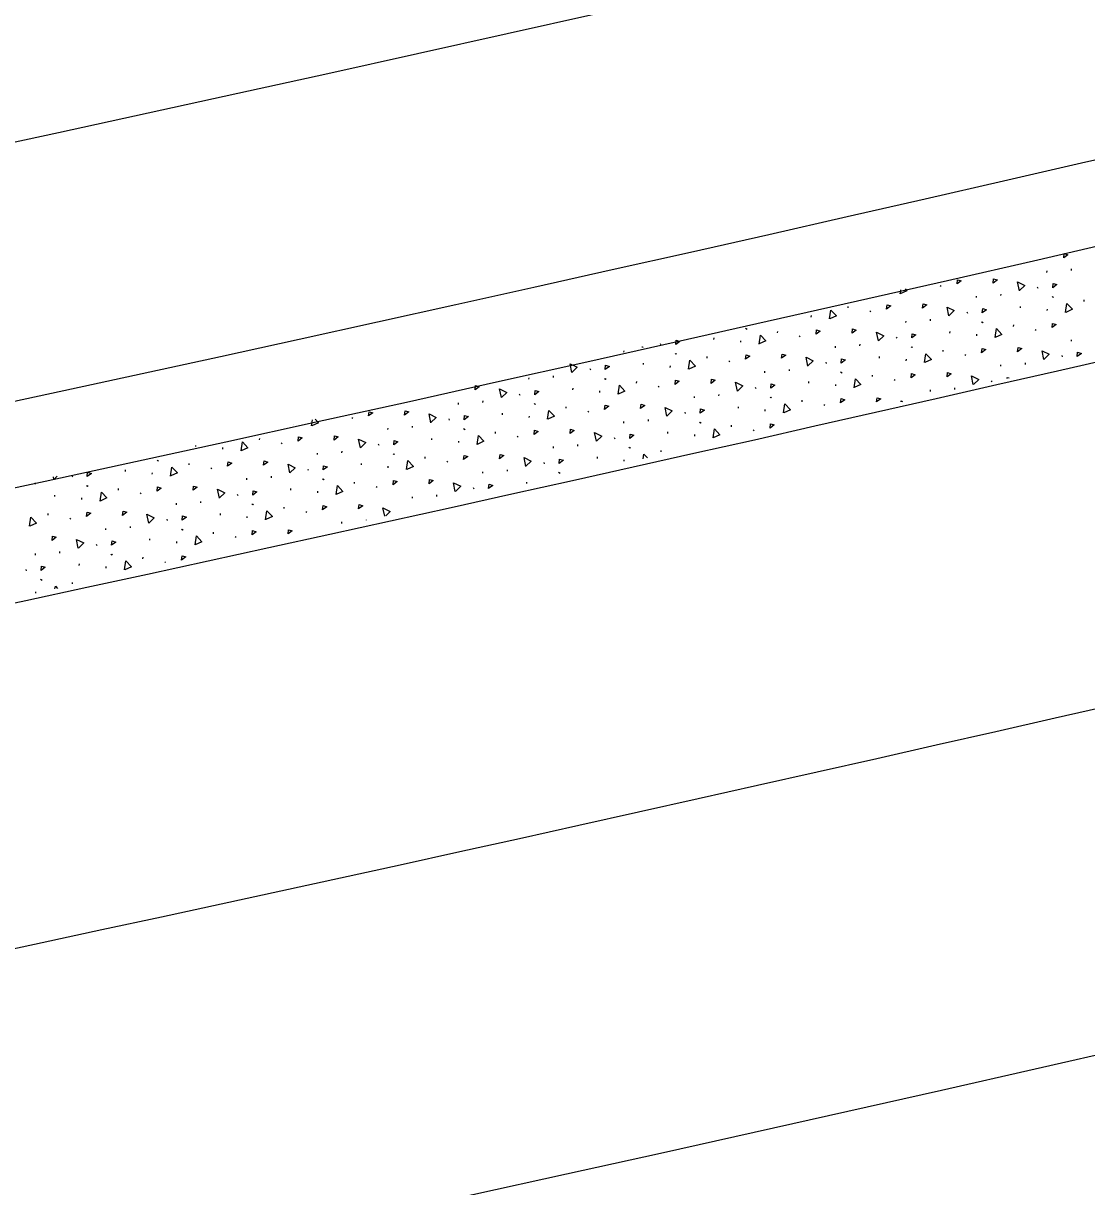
# Model space of a CAD drawing. Extents: x 2338610 to 2351914, y 366540 to 376484.
# Drawn here: x 2348142.97 to 2348180.75, y 367512.04 to 367553.36 of the extents above; entities that cross this region are included whole.
import ezdxf

# ---------------------------------------------------------------- set-up
doc = ezdxf.new("R2010")
doc.units = 0
for name, color, linetype in [('RD_HC_Cl', 7, 'Continuous'), ('RD_PD_ConcMed', 7, 'Continuous'), ('RD_PD_Final_LnLine', 7, 'Continuous')]:
    doc.layers.add(name, color=color, linetype=linetype)

msp = doc.modelspace()

# ---------------------------------------------------------------- linework, layer by layer
at = {"layer": 'RD_HC_Cl'}
msp.add_arc((2347533.93, 370355.677), 2880.79, 281.440729, 295.940729, dxfattribs=at)
at = {"layer": 'RD_PD_ConcMed'}
for p, q in [((2348179.335, 367544.51), (2348179.339, 367544.565)), ((2348180.206, 367544.579), (2348180.21, 367544.633)), ((2348174.121, 367543.75), (2348174.141, 367543.89)), ((2348175.549, 367544.041), (2348175.581, 367544.017)), ((2348178.991, 367543.998), (2348179.013, 367543.953)), ((2348176.83, 367543.619), (2348176.835, 367543.673)), ((2348177.702, 367543.687), (2348177.706, 367543.742)), ((2348179.517, 367543.65), (2348179.55, 367543.626)), ((2348179.543, 367543.646), (2348179.575, 367543.622)), ((2348180.655, 367543.483), (2348180.659, 367543.537)), ((2348172.272, 367543.251), (2348172.276, 367543.306)), ((2348173.044, 367543.149), (2348173.077, 367543.125)), ((2348176.487, 367543.107), (2348176.509, 367543.062)), ((2348178.393, 367543.25), (2348178.397, 367543.305)), ((2348179.347, 367543.153), (2348179.351, 367543.207)), ((2348170.963, 367542.921), (2348170.968, 367542.976)), ((2348174.326, 367542.728), (2348174.33, 367542.782)), ((2348175.197, 367542.796), (2348175.201, 367542.85)), ((2348177.013, 367542.759), (2348177.045, 367542.735)), ((2348177.038, 367542.754), (2348177.07, 367542.73)), ((2348178.15, 367542.591), (2348178.155, 367542.646)), ((2348168.629, 367542.527), (2348168.661, 367542.504)), ((2348168.654, 367542.523), (2348168.687, 367542.499)), ((2348169.767, 367542.36), (2348169.771, 367542.415)), ((2348170.54, 367542.258), (2348170.572, 367542.234)), ((2348173.982, 367542.216), (2348174.004, 367542.171)), ((2348175.888, 367542.359), (2348175.893, 367542.413)), ((2348176.842, 367542.261), (2348176.846, 367542.316)), ((2348178.923, 367542.489), (2348178.955, 367542.465)), ((2348164.964, 367541.846), (2348164.96, 367541.863)), ((2348164.99, 367541.87), (2348164.968, 367541.849)), ((2348165.599, 367541.984), (2348165.621, 367541.939)), ((2348167.505, 367542.127), (2348167.509, 367542.182)), ((2348168.459, 367542.03), (2348168.463, 367542.085)), ((2348171.821, 367541.836), (2348171.825, 367541.891)), ((2348172.692, 367541.905), (2348172.696, 367541.959)), ((2348174.508, 367541.868), (2348174.54, 367541.844)), ((2348174.533, 367541.863), (2348174.565, 367541.839)), ((2348180.204, 367542.068), (2348180.209, 367542.122)), ((2348164.309, 367541.673), (2348164.312, 367541.72)), ((2348166.125, 367541.636), (2348166.157, 367541.612)), ((2348166.15, 367541.632), (2348166.182, 367541.608)), ((2348167.262, 367541.469), (2348167.266, 367541.523)), ((2348173.384, 367541.467), (2348173.388, 367541.522)), ((2348174.337, 367541.37), (2348174.342, 367541.425)), ((2348175.646, 367541.7), (2348175.65, 367541.755)), ((2348176.418, 367541.598), (2348176.45, 367541.574)), ((2348179.861, 367541.556), (2348179.883, 367541.511)), ((2348163.094, 367541.093), (2348163.116, 367541.048)), ((2348165, 367541.236), (2348165.005, 367541.291)), ((2348165.954, 367541.139), (2348165.958, 367541.193)), ((2348168.035, 367541.367), (2348168.067, 367541.343)), ((2348169.316, 367540.945), (2348169.32, 367540.999)), ((2348170.187, 367541.013), (2348170.191, 367541.068)), ((2348171.477, 367541.324), (2348171.499, 367541.279)), ((2348172.003, 367540.976), (2348172.035, 367540.952)), ((2348172.028, 367540.972), (2348172.06, 367540.948)), ((2348177.7, 367541.176), (2348177.704, 367541.231)), ((2348178.571, 367541.245), (2348178.575, 367541.299)), ((2348160.933, 367540.714), (2348160.937, 367540.768)), ((2348161.804, 367540.782), (2348161.808, 367540.836)), ((2348163.62, 367540.745), (2348163.652, 367540.721)), ((2348163.645, 367540.74), (2348163.677, 367540.716)), ((2348164.758, 367540.577), (2348164.762, 367540.632)), ((2348170.879, 367540.576), (2348170.883, 367540.631)), ((2348173.141, 367540.809), (2348173.145, 367540.863)), ((2348173.914, 367540.707), (2348173.946, 367540.683)), ((2348177.356, 367540.664), (2348177.375, 367540.626)), ((2348160.589, 367540.202), (2348160.611, 367540.157)), ((2348162.496, 367540.345), (2348162.5, 367540.399)), ((2348163.449, 367540.247), (2348163.453, 367540.302)), ((2348165.53, 367540.475), (2348165.562, 367540.451)), ((2348167.683, 367540.122), (2348167.687, 367540.177)), ((2348168.973, 367540.433), (2348168.994, 367540.388)), ((2348171.833, 367540.479), (2348171.837, 367540.533)), ((2348175.195, 367540.285), (2348175.199, 367540.339)), ((2348176.066, 367540.353), (2348176.07, 367540.408)), ((2348158.428, 367539.822), (2348158.432, 367539.877)), ((2348159.299, 367539.891), (2348159.303, 367539.945)), ((2348161.115, 367539.854), (2348161.147, 367539.83)), ((2348161.14, 367539.849), (2348161.172, 367539.825)), ((2348162.253, 367539.686), (2348162.257, 367539.741)), ((2348166.812, 367540.054), (2348166.816, 367540.108)), ((2348168.374, 367539.685), (2348168.378, 367539.739)), ((2348169.499, 367540.085), (2348169.531, 367540.061)), ((2348169.524, 367540.08), (2348169.556, 367540.056)), ((2348170.636, 367539.918), (2348170.64, 367539.972)), ((2348171.409, 367539.815), (2348171.441, 367539.792)), ((2348154.642, 367539.353), (2348154.674, 367539.329)), ((2348159.991, 367539.453), (2348159.995, 367539.508)), ((2348160.945, 367539.356), (2348160.949, 367539.411)), ((2348163.025, 367539.584), (2348163.058, 367539.56)), ((2348166.468, 367539.542), (2348166.49, 367539.497)), ((2348169.328, 367539.587), (2348169.332, 367539.642)), ((2348152.561, 367539.125), (2348152.561, 367539.127)), ((2348153.214, 367539.062), (2348153.245, 367539.278)), ((2348155.923, 367538.931), (2348155.928, 367538.985)), ((2348156.794, 367538.999), (2348156.799, 367539.054)), ((2348158.084, 367539.31), (2348158.106, 367539.265)), ((2348158.61, 367538.962), (2348158.642, 367538.938)), ((2348158.636, 367538.958), (2348158.668, 367538.934)), ((2348164.307, 367539.162), (2348164.311, 367539.217)), ((2348165.178, 367539.231), (2348165.182, 367539.285)), ((2348166.994, 367539.194), (2348167.026, 367539.17)), ((2348167.019, 367539.189), (2348167.051, 367539.165)), ((2348168.131, 367539.026), (2348168.136, 367539.081)), ((2348168.904, 367538.924), (2348168.936, 367538.9)), ((2348151.365, 367538.564), (2348151.369, 367538.618)), ((2348157.486, 367538.562), (2348157.49, 367538.617)), ((2348158.44, 367538.465), (2348158.444, 367538.519)), ((2348159.748, 367538.795), (2348159.752, 367538.849)), ((2348160.521, 367538.693), (2348160.553, 367538.669)), ((2348163.963, 367538.65), (2348163.985, 367538.605)), ((2348165.87, 367538.794), (2348165.874, 367538.848)), ((2348166.823, 367538.696), (2348166.827, 367538.751)), ((2348149.103, 367538.331), (2348149.105, 367538.364)), ((2348150.056, 367538.233), (2348150.061, 367538.288)), ((2348152.137, 367538.461), (2348152.169, 367538.438)), ((2348153.419, 367538.04), (2348153.423, 367538.094)), ((2348154.29, 367538.108), (2348154.294, 367538.163)), ((2348155.58, 367538.419), (2348155.602, 367538.374)), ((2348161.802, 367538.271), (2348161.806, 367538.326)), ((2348162.673, 367538.339), (2348162.677, 367538.394)), ((2348164.489, 367538.302), (2348164.521, 367538.278)), ((2348164.514, 367538.298), (2348164.546, 367538.274)), ((2348165.627, 367538.135), (2348165.631, 367538.189)), ((2348147.722, 367537.84), (2348147.754, 367537.816)), ((2348147.747, 367537.835), (2348147.78, 367537.811)), ((2348148.86, 367537.672), (2348148.864, 367537.727)), ((2348154.981, 367537.671), (2348154.986, 367537.725)), ((2348156.106, 367538.071), (2348156.138, 367538.047)), ((2348156.131, 367538.066), (2348156.163, 367538.042)), ((2348157.243, 367537.904), (2348157.247, 367537.958)), ((2348158.016, 367537.802), (2348158.048, 367537.778)), ((2348161.458, 367537.759), (2348161.48, 367537.714)), ((2348163.365, 367537.902), (2348163.369, 367537.957)), ((2348164.318, 367537.805), (2348164.323, 367537.859)), ((2348144.179, 367537.277), (2348144.061, 367537.161)), ((2348144.692, 367537.296), (2348144.714, 367537.251)), ((2348146.598, 367537.439), (2348146.602, 367537.494)), ((2348147.552, 367537.342), (2348147.556, 367537.397)), ((2348149.633, 367537.57), (2348149.665, 367537.546)), ((2348151.785, 367537.217), (2348151.789, 367537.271)), ((2348153.075, 367537.528), (2348153.097, 367537.483)), ((2348155.935, 367537.574), (2348155.939, 367537.628)), ((2348159.297, 367537.38), (2348159.301, 367537.434)), ((2348160.168, 367537.448), (2348160.173, 367537.503)), ((2348161.984, 367537.411), (2348162.016, 367537.387)), ((2348162.009, 367537.406), (2348162.042, 367537.383)), ((2348143.402, 367536.985), (2348143.406, 367537.04)), ((2348144.057, 367537.158), (2348144.039, 367537.246)), ((2348145.218, 367536.948), (2348145.25, 367536.924)), ((2348145.243, 367536.944), (2348145.275, 367536.92)), ((2348150.914, 367537.148), (2348150.918, 367537.203)), ((2348153.601, 367537.18), (2348153.633, 367537.156)), ((2348153.626, 367537.175), (2348153.658, 367537.151)), ((2348154.739, 367537.012), (2348154.743, 367537.067)), ((2348155.511, 367536.91), (2348155.543, 367536.886)), ((2348158.954, 367536.868), (2348158.976, 367536.823)), ((2348160.86, 367537.011), (2348160.864, 367537.065)), ((2348144.093, 367536.548), (2348144.097, 367536.603)), ((2348145.047, 367536.451), (2348145.051, 367536.505)), ((2348146.355, 367536.781), (2348146.359, 367536.835)), ((2348147.128, 367536.679), (2348147.16, 367536.655)), ((2348150.57, 367536.637), (2348150.592, 367536.591)), ((2348152.477, 367536.78), (2348152.481, 367536.834)), ((2348153.43, 367536.682), (2348153.434, 367536.737)), ((2348156.793, 367536.488), (2348156.797, 367536.543)), ((2348157.664, 367536.557), (2348157.668, 367536.611)), ((2348148.409, 367536.257), (2348148.413, 367536.312)), ((2348149.28, 367536.325), (2348149.284, 367536.38)), ((2348151.096, 367536.288), (2348151.128, 367536.264)), ((2348151.121, 367536.284), (2348151.153, 367536.26)), ((2348152.234, 367536.121), (2348152.238, 367536.175)), ((2348153.007, 367536.019), (2348153.039, 367535.995)), ((2348143.85, 367535.89), (2348143.855, 367535.944)), ((2348144.623, 367535.788), (2348144.655, 367535.764)), ((2348148.065, 367535.745), (2348148.087, 367535.7)), ((2348149.972, 367535.888), (2348149.976, 367535.943)), ((2348150.926, 367535.791), (2348150.93, 367535.845)), ((2348154.288, 367535.597), (2348154.292, 367535.652)), ((2348155.163, 367535.716), (2348155.163, 367535.72)), ((2348145.904, 367535.366), (2348145.909, 367535.42)), ((2348146.776, 367535.434), (2348146.78, 367535.489)), ((2348148.591, 367535.397), (2348148.624, 367535.373)), ((2348148.617, 367535.393), (2348148.649, 367535.369)), ((2348149.729, 367535.23), (2348149.733, 367535.284)), ((2348145.561, 367534.854), (2348145.583, 367534.809)), ((2348147.467, 367534.997), (2348147.471, 367535.051)), ((2348148.421, 367534.9), (2348148.425, 367534.954)), ((2348150.502, 367535.128), (2348150.534, 367535.104)), ((2348143.4, 367534.474), (2348143.404, 367534.529)), ((2348144.271, 367534.543), (2348144.275, 367534.597)), ((2348146.087, 367534.506), (2348146.119, 367534.482)), ((2348146.112, 367534.501), (2348146.144, 367534.477)), ((2348147.224, 367534.338), (2348147.229, 367534.393)), ((2348143.056, 367533.963), (2348143.078, 367533.917)), ((2348144.962, 367534.106), (2348144.967, 367534.16)), ((2348145.916, 367534.008), (2348145.92, 367534.063)), ((2348147.997, 367534.236), (2348148.029, 367534.212)), ((2348143.582, 367533.614), (2348143.614, 367533.59)), ((2348143.607, 367533.61), (2348143.639, 367533.586)), ((2348143.412, 367533.119), (2348143.416, 367533.171)), ((2348144.72, 367533.447), (2348144.724, 367533.502))]:
    msp.add_line(p, q, dxfattribs=at)
for points in [[(2348179.931, 367545.025), (2348179.947, 367545.179), (2348180.079, 367545.137), (2348179.931, 367545.025)], [(2348177.426, 367544.134), (2348177.442, 367544.287), (2348177.575, 367544.246), (2348177.426, 367544.134)], [(2348174.302, 367543.925), (2348174.364, 367543.861), (2348174.126, 367543.752)], [(2348176.147, 367544.1), (2348176.163, 367544.253), (2348176.295, 367544.212), (2348176.147, 367544.1)], [(2348178.357, 367543.86), (2348178.292, 367544.173), (2348178.548, 367544.046), (2348178.361, 367543.863)], [(2348179.541, 367543.965), (2348179.557, 367544.118), (2348179.69, 367544.077), (2348179.541, 367543.965)], [(2348171.616, 367542.859), (2348171.662, 367543.176), (2348171.86, 367542.969), (2348171.621, 367542.861)], [(2348173.642, 367543.209), (2348173.658, 367543.362), (2348173.791, 367543.321), (2348173.642, 367543.209)], [(2348174.921, 367543.243), (2348174.937, 367543.396), (2348175.07, 367543.355), (2348174.921, 367543.243)], [(2348175.852, 367542.968), (2348175.787, 367543.282), (2348176.043, 367543.155), (2348175.856, 367542.972)], [(2348177.036, 367543.074), (2348177.053, 367543.227), (2348177.185, 367543.185), (2348177.036, 367543.074)], [(2348179.999, 367543.09), (2348180.046, 367543.407), (2348180.243, 367543.201), (2348180.005, 367543.092)], [(2348179.52, 367542.549), (2348179.537, 367542.702), (2348179.669, 367542.661), (2348179.52, 367542.549)], [(2348169.111, 367541.968), (2348169.158, 367542.285), (2348169.355, 367542.078), (2348169.117, 367541.97)], [(2348171.137, 367542.317), (2348171.153, 367542.471), (2348171.286, 367542.429), (2348171.137, 367542.317)], [(2348172.416, 367542.352), (2348172.433, 367542.505), (2348172.565, 367542.463), (2348172.416, 367542.352)], [(2348173.347, 367542.077), (2348173.283, 367542.391), (2348173.539, 367542.264), (2348173.352, 367542.08)], [(2348174.532, 367542.182), (2348174.548, 367542.335), (2348174.68, 367542.294), (2348174.532, 367542.182)], [(2348177.495, 367542.199), (2348177.541, 367542.516), (2348177.738, 367542.309), (2348177.5, 367542.201)], [(2348166.148, 367541.951), (2348166.164, 367542.104), (2348166.297, 367542.063), (2348166.148, 367541.951)], [(2348177.016, 367541.658), (2348177.032, 367541.811), (2348177.164, 367541.769), (2348177.016, 367541.658)], [(2348178.295, 367541.692), (2348178.311, 367541.845), (2348178.444, 367541.803), (2348178.295, 367541.692)], [(2348166.607, 367541.076), (2348166.653, 367541.393), (2348166.85, 367541.187), (2348166.612, 367541.078)], [(2348168.632, 367541.426), (2348168.649, 367541.579), (2348168.781, 367541.538), (2348168.632, 367541.426)], [(2348169.912, 367541.46), (2348169.928, 367541.613), (2348170.06, 367541.572), (2348169.912, 367541.46)], [(2348170.843, 367541.186), (2348170.778, 367541.499), (2348171.034, 367541.372), (2348170.847, 367541.189)], [(2348172.027, 367541.291), (2348172.043, 367541.444), (2348172.176, 367541.403), (2348172.027, 367541.291)], [(2348174.99, 367541.308), (2348175.036, 367541.625), (2348175.234, 367541.418), (2348174.995, 367541.31)], [(2348179.226, 367541.417), (2348179.161, 367541.731), (2348179.417, 367541.604), (2348179.23, 367541.421)], [(2348180.41, 367541.522), (2348180.426, 367541.675), (2348180.559, 367541.634), (2348180.41, 367541.522)], [(2348162.459, 367540.954), (2348162.394, 367541.268), (2348162.651, 367541.141), (2348162.464, 367540.958)], [(2348163.643, 367541.06), (2348163.66, 367541.213), (2348163.792, 367541.171), (2348163.643, 367541.06)], [(2348166.128, 367540.535), (2348166.144, 367540.688), (2348166.276, 367540.647), (2348166.128, 367540.535)], [(2348167.407, 367540.569), (2348167.423, 367540.722), (2348167.556, 367540.681), (2348167.407, 367540.569)], [(2348168.338, 367540.294), (2348168.273, 367540.608), (2348168.529, 367540.481), (2348168.342, 367540.298)], [(2348172.485, 367540.416), (2348172.532, 367540.733), (2348172.729, 367540.527), (2348172.49, 367540.418)], [(2348174.511, 367540.766), (2348174.527, 367540.919), (2348174.66, 367540.878), (2348174.511, 367540.766)], [(2348175.79, 367540.8), (2348175.806, 367540.953), (2348175.939, 367540.912), (2348175.79, 367540.8)], [(2348176.721, 367540.526), (2348176.656, 367540.839), (2348176.913, 367540.713), (2348176.726, 367540.529)], [(2348177.918, 367540.746), (2348177.922, 367540.784), (2348177.991, 367540.762)], [(2348159.024, 367540.338), (2348159.04, 367540.491), (2348159.172, 367540.449), (2348159.024, 367540.338)], [(2348159.955, 367540.063), (2348159.89, 367540.377), (2348160.146, 367540.25), (2348159.959, 367540.066)], [(2348161.139, 367540.168), (2348161.155, 367540.321), (2348161.287, 367540.28), (2348161.139, 367540.168)], [(2348164.102, 367540.185), (2348164.148, 367540.502), (2348164.345, 367540.295), (2348164.107, 367540.187)], [(2348169.522, 367540.4), (2348169.538, 367540.553), (2348169.671, 367540.511), (2348169.522, 367540.4)], [(2348163.623, 367539.644), (2348163.639, 367539.797), (2348163.772, 367539.755), (2348163.623, 367539.644)], [(2348164.902, 367539.678), (2348164.918, 367539.831), (2348165.051, 367539.789), (2348164.902, 367539.678)], [(2348169.981, 367539.525), (2348170.027, 367539.842), (2348170.224, 367539.635), (2348169.986, 367539.527)], [(2348172.006, 367539.875), (2348172.023, 367540.028), (2348172.155, 367539.987), (2348172.006, 367539.875)], [(2348173.286, 367539.909), (2348173.302, 367540.062), (2348173.434, 367540.021), (2348173.286, 367539.909)], [(2348174.159, 367539.915), (2348174.152, 367539.948), (2348174.2, 367539.924)], [(2348155.24, 367539.412), (2348155.256, 367539.565), (2348155.388, 367539.524), (2348155.24, 367539.412)], [(2348156.519, 367539.446), (2348156.535, 367539.599), (2348156.667, 367539.558), (2348156.519, 367539.446)], [(2348157.45, 367539.172), (2348157.385, 367539.485), (2348157.641, 367539.359), (2348157.454, 367539.175)], [(2348158.634, 367539.277), (2348158.65, 367539.43), (2348158.783, 367539.389), (2348158.634, 367539.277)], [(2348161.597, 367539.294), (2348161.643, 367539.611), (2348161.841, 367539.404), (2348161.602, 367539.296)], [(2348165.833, 367539.403), (2348165.768, 367539.717), (2348166.024, 367539.59), (2348165.838, 367539.407)], [(2348167.017, 367539.508), (2348167.034, 367539.661), (2348167.166, 367539.62), (2348167.017, 367539.508)], [(2348153.338, 367539.298), (2348153.457, 367539.173), (2348153.219, 367539.064)], [(2348161.118, 367538.752), (2348161.134, 367538.905), (2348161.267, 367538.864), (2348161.118, 367538.752)], [(2348162.397, 367538.786), (2348162.414, 367538.939), (2348162.546, 367538.898), (2348162.397, 367538.786)], [(2348167.476, 367538.634), (2348167.522, 367538.951), (2348167.719, 367538.744), (2348167.481, 367538.636)], [(2348169.502, 367538.984), (2348169.518, 367539.137), (2348169.65, 367539.095), (2348169.502, 367538.984)], [(2348152.735, 367538.521), (2348152.751, 367538.674), (2348152.884, 367538.633), (2348152.735, 367538.521)], [(2348154.014, 367538.555), (2348154.03, 367538.708), (2348154.163, 367538.667), (2348154.014, 367538.555)], [(2348154.945, 367538.28), (2348154.88, 367538.594), (2348155.136, 367538.467), (2348154.949, 367538.284)], [(2348156.129, 367538.386), (2348156.145, 367538.539), (2348156.278, 367538.497), (2348156.129, 367538.386)], [(2348159.092, 367538.403), (2348159.139, 367538.719), (2348159.336, 367538.513), (2348159.098, 367538.404)], [(2348163.329, 367538.512), (2348163.264, 367538.825), (2348163.52, 367538.699), (2348163.333, 367538.515)], [(2348164.513, 367538.617), (2348164.529, 367538.77), (2348164.661, 367538.729), (2348164.513, 367538.617)], [(2348150.709, 367538.171), (2348150.755, 367538.488), (2348150.953, 367538.281), (2348150.714, 367538.173)], [(2348150.23, 367537.63), (2348150.246, 367537.783), (2348150.379, 367537.741), (2348150.23, 367537.63)], [(2348151.509, 367537.664), (2348151.526, 367537.817), (2348151.658, 367537.776), (2348151.509, 367537.664)], [(2348152.44, 367537.389), (2348152.376, 367537.703), (2348152.632, 367537.576), (2348152.445, 367537.393)], [(2348156.588, 367537.511), (2348156.634, 367537.828), (2348156.831, 367537.621), (2348156.593, 367537.513)], [(2348158.613, 367537.861), (2348158.63, 367538.014), (2348158.762, 367537.973), (2348158.613, 367537.861)], [(2348159.893, 367537.895), (2348159.909, 367538.048), (2348160.041, 367538.007), (2348159.893, 367537.895)], [(2348160.824, 367537.62), (2348160.759, 367537.934), (2348161.015, 367537.807), (2348160.828, 367537.624)], [(2348162.008, 367537.726), (2348162.024, 367537.879), (2348162.157, 367537.838), (2348162.008, 367537.726)], [(2348164.992, 367537.889), (2348165.017, 367538.059), (2348165.147, 367537.923)], [(2348145.241, 367537.263), (2348145.257, 367537.416), (2348145.39, 367537.375), (2348145.241, 367537.263)], [(2348148.204, 367537.28), (2348148.251, 367537.597), (2348148.448, 367537.39), (2348148.21, 367537.282)], [(2348153.625, 367537.494), (2348153.641, 367537.647), (2348153.773, 367537.606), (2348153.625, 367537.494)], [(2348147.725, 367536.738), (2348147.742, 367536.891), (2348147.874, 367536.85), (2348147.725, 367536.738)], [(2348149.005, 367536.772), (2348149.021, 367536.925), (2348149.153, 367536.884), (2348149.005, 367536.772)], [(2348154.083, 367536.62), (2348154.129, 367536.937), (2348154.326, 367536.73), (2348154.088, 367536.622)], [(2348156.109, 367536.97), (2348156.125, 367537.123), (2348156.257, 367537.081), (2348156.109, 367536.97)], [(2348157.388, 367537.004), (2348157.404, 367537.157), (2348157.537, 367537.116), (2348157.388, 367537.004)], [(2348158.319, 367536.729), (2348158.254, 367537.043), (2348158.51, 367536.916), (2348158.323, 367536.733)], [(2348159.503, 367536.834), (2348159.519, 367536.987), (2348159.652, 367536.946), (2348159.503, 367536.834)], [(2348145.7, 367536.389), (2348145.746, 367536.705), (2348145.943, 367536.499), (2348145.705, 367536.39)], [(2348149.936, 367536.498), (2348149.871, 367536.811), (2348150.127, 367536.685), (2348149.94, 367536.501)], [(2348151.12, 367536.603), (2348151.136, 367536.756), (2348151.268, 367536.715), (2348151.12, 367536.603)], [(2348146.5, 367535.881), (2348146.516, 367536.034), (2348146.649, 367535.993), (2348146.5, 367535.881)], [(2348151.578, 367535.729), (2348151.624, 367536.046), (2348151.822, 367535.839), (2348151.583, 367535.73)], [(2348153.604, 367536.078), (2348153.62, 367536.231), (2348153.753, 367536.19), (2348153.604, 367536.078)], [(2348154.883, 367536.112), (2348154.899, 367536.265), (2348155.032, 367536.224), (2348154.883, 367536.112)], [(2348155.81, 367535.859), (2348155.749, 367536.151), (2348156.005, 367536.025), (2348155.845, 367535.867)], [(2348143.195, 367535.497), (2348143.241, 367535.814), (2348143.438, 367535.607), (2348143.2, 367535.499)], [(2348145.221, 367535.847), (2348145.237, 367536), (2348145.369, 367535.959), (2348145.221, 367535.847)], [(2348147.431, 367535.606), (2348147.366, 367535.92), (2348147.622, 367535.793), (2348147.435, 367535.61)], [(2348148.615, 367535.712), (2348148.631, 367535.865), (2348148.764, 367535.824), (2348148.615, 367535.712)], [(2348151.099, 367535.187), (2348151.115, 367535.34), (2348151.248, 367535.299), (2348151.099, 367535.187)], [(2348152.378, 367535.221), (2348152.395, 367535.374), (2348152.527, 367535.333), (2348152.378, 367535.221)], [(2348143.995, 367534.99), (2348144.011, 367535.143), (2348144.144, 367535.102), (2348143.995, 367534.99)], [(2348144.926, 367534.715), (2348144.861, 367535.029), (2348145.117, 367534.902), (2348144.93, 367534.719)], [(2348146.11, 367534.82), (2348146.127, 367534.973), (2348146.259, 367534.932), (2348146.11, 367534.82)], [(2348149.073, 367534.837), (2348149.12, 367535.154), (2348149.317, 367534.948), (2348149.079, 367534.839)], [(2348148.595, 367534.296), (2348148.611, 367534.449), (2348148.743, 367534.408), (2348148.595, 367534.296)], [(2348143.606, 367533.929), (2348143.622, 367534.082), (2348143.754, 367534.041), (2348143.606, 367533.929)], [(2348146.569, 367533.946), (2348146.615, 367534.263), (2348146.812, 367534.056), (2348146.574, 367533.948)], [(2348144.095, 367533.27), (2348144.11, 367533.372), (2348144.188, 367533.29)]]:
    msp.add_lwpolyline(points, dxfattribs=at)
at = {"layer": 'RD_PD_Final_LnLine'}
for radius, end in [(2859.79, 291.465397), (2887.79, 291.594881), (2899.79, 291.348467), (2871.79, 288.717673), (2883.79, 288.734281), (2911.79, 288.974322)]:
    msp.add_arc((2347533.93, 370355.677), radius, 280.380274, end, dxfattribs=at)

doc.saveas('drawing.dxf')
